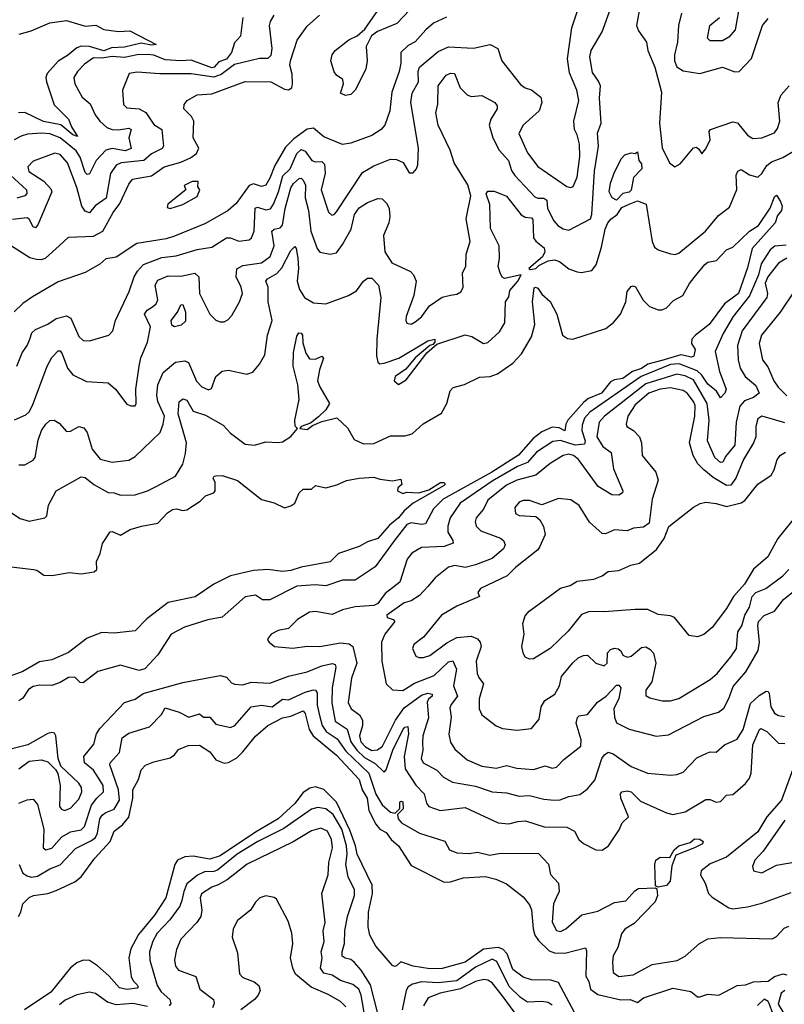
# Model space of a CAD drawing. Extents: x 1690054 to 1842981, y 782881 to 914114.
# Tile 298 of 656: x 1697319 to 1701003, y 902832 to 907574. Entities that reach past the tile are written whole.
import ezdxf

# ---------------------------------------------------------------- set-up
doc = ezdxf.new("R2010")
doc.units = 0

msp = doc.modelspace()

# ---------------------------------------------------------------- linework, layer by layer
at = {"layer": '0CON10XD'}
for points in [[(1699199.2, 907620.8), (1699136.9, 907555), (1699042.7, 907517.3), (1699014.5, 907495.5), (1698988.5, 907445), (1698993.1, 907375), (1698986.7, 907335), (1698936.2, 907235), (1698915, 907214), (1698889.3, 907209.3), (1698865, 907220), (1698878.8, 907265), (1698876.2, 907285), (1698846.1, 907306.1), (1698835, 907322.5), (1698818.6, 907375), (1698824, 907405), (1698838.8, 907425), (1698905, 907477.5), (1698945, 907495.7), (1698981.4, 907528.6), (1699069.6, 907655)], [(1697295, 905646.9), (1697349.5, 905670.5), (1697365, 905684.4), (1697382, 905715), (1697452.3, 905905), (1697475, 905946.7), (1697505, 905979.1), (1697515, 905978.2), (1697524.6, 905965), (1697549.8, 905895), (1697575, 905863.9), (1697641.9, 905831.9), (1697745, 905824), (1697780.8, 905795), (1697835, 905722.5), (1697855, 905713.3), (1697875, 905713.3), (1697881.2, 905725), (1697878.9, 905795), (1697894.5, 905905), (1697903.4, 905945), (1697935, 906021.2), (1697950.4, 906095), (1697921.2, 906155), (1697933.8, 906175), (1697958.5, 906191.5), (1697976.2, 906205), (1697985.3, 906224.7), (1697972.4, 906295), (1697985, 906320), (1698035, 906339.7), (1698095, 906337.8), (1698162.8, 906352.8), (1698182.7, 906335), (1698186.2, 906255), (1698235.5, 906155.5), (1698265, 906125.8), (1698285, 906119.2), (1698305, 906118.8), (1698322.3, 906127.7), (1698340.9, 906149.1), (1698378.1, 906215), (1698393.3, 906255), (1698387.1, 906285), (1698362.2, 906335), (1698365.4, 906374.6), (1698395, 906390.3), (1698485, 906402.1), (1698526.2, 906433.8), (1698545.7, 906485), (1698533.3, 906555), (1698545, 906564.2), (1698575, 906571.7), (1698585.9, 906584.1), (1698597.8, 906665), (1698626.3, 906763.7), (1698639, 906785), (1698665, 906808.6), (1698675, 906809.7), (1698685, 906801.2), (1698696.1, 906776.1), (1698694.3, 906715), (1698711.5, 906655), (1698722.2, 906555), (1698752.4, 906472.4), (1698765, 906454.2), (1698815, 906444.3), (1698845, 906451.4), (1698875, 906490.5), (1698916.7, 906565), (1698933, 906635), (1698955, 906668.2), (1698995, 906693.5), (1699045, 906713.1), (1699065, 906711.4), (1699088.5, 906688.5), (1699099.6, 906665), (1699102.8, 906625), (1699097.2, 906595), (1699072.5, 906535), (1699078.5, 906455), (1699112.8, 906402.8), (1699201.3, 906361.3), (1699216.9, 906345), (1699230, 906315), (1699218, 906245), (1699181.8, 906145), (1699179.4, 906125), (1699185, 906112), (1699205, 906107.1), (1699225, 906118.1), (1699255, 906142.2), (1699293.1, 906195), (1699355, 906237.1), (1699395, 906246.7), (1699425, 906251.9), (1699445, 906262.9), (1699456.3, 906283.7), (1699451.9, 906355), (1699468.6, 906385), (1699469.5, 906445), (1699488.9, 906505), (1699470.4, 906615), (1699492.4, 906725), (1699478.1, 906778.1), (1699412.1, 906885), (1699393.4, 906945), (1699334.6, 907065), (1699323.6, 907125), (1699333.8, 907166.2), (1699335.2, 907255), (1699373.9, 907306.1), (1699395, 907315.9), (1699413.8, 907315), (1699441.5, 907245), (1699475, 907211.1), (1699495, 907203.3), (1699545, 907208.9), (1699608.1, 907175), (1699619.3, 907159.3), (1699619.4, 907145), (1699589.6, 907095), (1699580.8, 907065), (1699598.1, 907005), (1699629.3, 906945), (1699674.1, 906895), (1699688, 906848), (1699704.1, 906824.1), (1699800.8, 906720.8), (1699815, 906713.8), (1699845, 906713.7), (1699858.1, 906705), (1699861.6, 906665), (1699892.7, 906605), (1699912.2, 906582.2), (1699937, 906567), (1699965, 906560), (1700068.4, 906615), (1700075.2, 906635), (1700087.9, 906845), (1700108.4, 906965), (1700102.8, 907027.2), (1700120.4, 907075), (1700112.4, 907195), (1700116.8, 907255), (1700108.2, 907278.3), (1700079.4, 907319.4), (1700065.4, 907395), (1700072.5, 907425), (1700124.6, 907515.4), (1700164.7, 907625.3)], [(1697306.4, 905905), (1697330.7, 905969.3), (1697355.7, 906004.3), (1697367.8, 906035), (1697378.5, 906065), (1697395, 906081.3), (1697455, 906106.7), (1697494.8, 906135.2), (1697545, 906147.5), (1697566.6, 906136.6), (1697605, 906048), (1697625, 906029.2), (1697655, 906027.1), (1697748.8, 906055), (1697768.5, 906075), (1697781.4, 906125), (1697846.8, 906265), (1697871.6, 906335), (1697886.9, 906363.1), (1697915.1, 906394.9), (1698005, 906428), (1698073.3, 906436.7), (1698175, 906466.9), (1698245, 906478.8), (1698315, 906523.4), (1698335, 906522.9), (1698375, 906506.8), (1698425, 906512.9), (1698436.7, 906523.3), (1698448.8, 906555), (1698453.9, 906666.1), (1698465, 906671), (1698505, 906658.3), (1698527.1, 906662.9), (1698542.9, 906685), (1698566, 906745), (1698587.6, 906822.4), (1698622.9, 906855), (1698655, 906929.6), (1698675, 906948.9), (1698695, 906940.4), (1698726.3, 906896.3), (1698745, 906888.6), (1698775, 906890.3), (1698788.5, 906878.5), (1698790.3, 906835), (1698771.4, 906755), (1698806.8, 906646.8), (1698822.4, 906632.4), (1698835, 906635.6), (1698845, 906648.1), (1698971.5, 906838.5), (1699025, 906869.3), (1699105, 906902.5), (1699135, 906901.1), (1699166.1, 906886.1), (1699195, 906836.7), (1699215, 906836.7), (1699231.2, 906855), (1699238, 906875), (1699240, 906955), (1699203.1, 907175), (1699210.7, 907219.3), (1699241.2, 907275), (1699238.3, 907325), (1699245.2, 907344.8), (1699335, 907420.8), (1699385, 907443.2), (1699505, 907436.1), (1699586.1, 907453.9), (1699622.5, 907435), (1699642.5, 907375), (1699732.3, 907262.3), (1699755, 907246.2), (1699785.7, 907235.7), (1699830.3, 907200.3), (1699834.4, 907174.4), (1699822.3, 907135), (1699744.4, 907065.6), (1699724.5, 907025), (1699765, 906933.3), (1699815, 906866.2), (1699955, 906771.1), (1699975, 906765.7), (1699985, 906770), (1700004.2, 906815.8), (1700018, 906915), (1700015.8, 906975), (1700005, 907018.6), (1699992, 907045), (1699988.9, 907085), (1700013.5, 907185), (1700002.8, 907235), (1699968.2, 907318.2), (1699959, 907385), (1699978.7, 907535), (1700015.4, 907645)], [(1700303.4, 907616.6), (1700291.4, 907545), (1700300.3, 907520.3), (1700338.2, 907465), (1700345.4, 907425), (1700378.4, 907345), (1700411.4, 907225), (1700401.8, 907075), (1700415, 906956), (1700450, 906885), (1700475, 906865.8), (1700500.7, 906879.3), (1700565, 906957.1), (1700580.3, 906960.3), (1700590.9, 906950.9)], [(1700787.9, 907652.1), (1700766.7, 907525), (1700735, 907489.1), (1700705, 907471.3), (1700645, 907472.3), (1700632.5, 907485), (1700643.3, 907545), (1700691.1, 907585)], [(1697275, 906488.5), (1697368.7, 906428.7), (1697400.2, 906420.2), (1697425, 906418.5), (1697444.6, 906425.4), (1697509.2, 906485), (1697555, 906525.6), (1697675, 906531.1), (1697720, 906555), (1697770, 906645), (1697802.1, 906687.9), (1697845, 906781.9), (1697863.3, 906805), (1697955, 906822.5), (1698015, 906864.7), (1698095, 906887.5), (1698142.3, 906907.7), (1698170.8, 906929.2), (1698182.2, 906955), (1698154.5, 907005), (1698157.8, 907085), (1698146.9, 907106.9), (1698110, 907145), (1698111.4, 907165), (1698126, 907185), (1698175, 907212.5), (1698245, 907216.1), (1698405, 907275.3), (1698528.8, 907275), (1698595, 907239.6), (1698614.6, 907235.4), (1698630, 907245), (1698633.7, 907265), (1698631.4, 907311.4), (1698620.9, 907355), (1698623.3, 907375), (1698656.2, 907475), (1698705, 907542.5), (1698764.2, 907595.8)], [(1698543.6, 907595), (1698525.5, 907565), (1698521.8, 907545), (1698533.3, 907435), (1698528.5, 907401.5), (1698515, 907387.5), (1698475, 907386.5), (1698355, 907357.6), (1698289.7, 907310.3), (1698255, 907297), (1698145, 907313.3), (1697995, 907313.3), (1697885, 907321.8), (1697846.2, 907315), (1697814.5, 907235), (1697818.9, 907165), (1697835, 907150), (1697895, 907144.8), (1697926.8, 907126.8), (1697965, 907068.7), (1698004.7, 907044.7), (1698012.3, 906965), (1698006.5, 906953.5), (1697955, 906927), (1697917.8, 906895), (1697808, 906885), (1697785, 906873.6), (1697757.2, 906832.8), (1697736.6, 906713.4), (1697682.7, 906677.3), (1697655, 906643.7), (1697635, 906651.7), (1697618.6, 906675), (1697595.2, 906765), (1697549.1, 906885), (1697515, 906924), (1697488.3, 906931.7), (1697385, 906892.4), (1697358.7, 906865), (1697363.1, 906843.1), (1697436, 906796), (1697468.9, 906758.9), (1697473.9, 906745), (1697407.5, 906585), (1697395, 906571.3), (1697385, 906576.2), (1697365, 906613.1), (1697355, 906618.7), (1697285, 906611.2)], [(1699375, 907586), (1699313.4, 907556.6), (1699275.6, 907524.4), (1699225, 907467.1), (1699191, 907449), (1699154.7, 907415.3), (1699155.3, 907365), (1699148.1, 907325), (1699111.9, 907225), (1699101.8, 907135), (1699078.5, 907065), (1699061.4, 907045), (1699015, 907015.5), (1698915, 906979.5), (1698875, 906971.9), (1698785, 907009.1), (1698735, 907051.2), (1698703.7, 907046.3), (1698639.7, 907000.3), (1698599.9, 906960.1), (1698548.8, 906871.2), (1698525, 906810), (1698505, 906777.3), (1698485, 906769.6), (1698445, 906782.4), (1698425, 906775.9), (1698362, 906688), (1698324.4, 906655), (1698215, 906592.6), (1698065, 906531.2), (1698025, 906517.9), (1697884.4, 906495.6), (1697785, 906430.8), (1697735, 906422.5), (1697705, 906395.6), (1697635, 906355.7), (1697505, 906310.6), (1697381.2, 906238.8), (1697335, 906206.2), (1697293.3, 906166.7)], [(1698394.1, 907585), (1698382.7, 907495), (1698355, 907462.5), (1698339.6, 907415), (1698315.9, 907384.1), (1698279, 907371), (1698256.7, 907345), (1698245, 907341.1), (1698145, 907379.4), (1698095, 907375.5), (1698019.8, 907379.8), (1697965, 907402.1), (1697935, 907406.2), (1697885, 907404.1), (1697825, 907392.4), (1697765, 907397.1), (1697715, 907388.8), (1697675, 907390.2), (1697631, 907359), (1697597.2, 907325), (1697580.8, 907295), (1697585.4, 907265), (1697620.4, 907200.4), (1697659.3, 907169.3), (1697683.5, 907115), (1697705.5, 907085), (1697740, 907055), (1697765, 907044.8), (1697795, 907042.7), (1697845, 907050.8), (1697856.9, 907045), (1697845.7, 907005), (1697856.4, 906953.6), (1697827.6, 906942.4), (1697765, 906953.8), (1697735, 906944.8), (1697687.4, 906895), (1697655, 906830.6), (1697645, 906828.9), (1697635, 906837.8), (1697611.3, 906911.3), (1697592.3, 906942.3), (1697515, 907005.2), (1697465, 907023.4), (1697425, 907027.6), (1697357.3, 907022.7), (1697326.6, 907013.4), (1697293.5, 906995)], [(1697316.5, 907503.5), (1697375, 907520.5), (1697465, 907558.3), (1697545, 907570), (1697635, 907542), (1697686.9, 907546.9), (1697725, 907527.3), (1697795, 907517.4), (1697850.5, 907520.5), (1697977.5, 907455), (1697955, 907450.6), (1697905, 907460), (1697825, 907440.8), (1697761.8, 907438.2), (1697724.5, 907424.5), (1697655, 907444.7), (1697615, 907445.8), (1697595, 907438.3), (1697549.3, 907400.7), (1697505, 907374.1), (1697451.1, 907315), (1697445.4, 907295), (1697447.9, 907275), (1697485, 907163.3), (1697554.7, 907095), (1697568.3, 907058.3), (1697598.6, 907011.4), (1697575, 907019.2), (1697517.9, 907067.9), (1697433.8, 907083.8), (1697345, 907126.5), (1697314.1, 907125.9)], [(1700506.9, 907605), (1700493.8, 907546.2), (1700488.6, 907465), (1700474.4, 907405), (1700473.4, 907375), (1700485, 907346.9), (1700515, 907326.7), (1700595, 907314.5), (1700705, 907344.6), (1700765, 907322.5), (1700785.3, 907324.7), (1700845, 907387.1), (1700898.2, 907545), (1700925, 907580)], [(1700590.9, 906950.9), (1700605, 906927.5), (1700625, 906951.2), (1700645.7, 906995), (1700640.8, 907035), (1700646.7, 907045), (1700755, 907081.4), (1700777, 907077), (1700825, 907018.1), (1700850.9, 907000.9), (1700895, 907005.4), (1700955, 907028.9), (1700970.7, 907049.3), (1700981.6, 907085), (1700973, 907175), (1700988.1, 907211.9), (1701026.2, 907255)], [(1697315, 905429.1), (1697345, 905429.4), (1697385, 905451.9), (1697394.7, 905465.3), (1697408.2, 905548.2), (1697424.8, 905595.2), (1697445, 905625.5), (1697465, 905642.9), (1697485, 905644.5), (1697510, 905630), (1697545, 905590.8), (1697565, 905591.2), (1697605, 905614.5), (1697628.1, 905608.1), (1697645.3, 905585.3), (1697668.2, 905505), (1697707.6, 905457.6), (1697765, 905442.1), (1697845, 905452.7), (1697875, 905469.2), (1697995.5, 905585), (1698010.4, 905625), (1698016.7, 905665), (1697984.8, 905735), (1697980, 905765), (1697984.2, 905815), (1698010, 905875), (1698070, 905925), (1698115, 905931.1), (1698132.7, 905922.7), (1698172, 905832), (1698197.1, 905805), (1698228.3, 905791.7), (1698243.2, 905796.8), (1698264.7, 905855.3), (1698295, 905880.9), (1698325, 905885.4), (1698413.3, 905866.7), (1698443.1, 905876.9), (1698475.3, 905914.7), (1698500.6, 905959.4), (1698514, 906055), (1698535.3, 906124.7), (1698516.2, 906215), (1698517, 906285), (1698505.5, 906315), (1698512.5, 906325), (1698558.4, 906351.6), (1698582.1, 906377.9), (1698625, 906461.9), (1698645, 906481.2), (1698651.9, 906471.9), (1698660, 906425), (1698662.3, 906375), (1698655.8, 906315), (1698667.6, 906275), (1698690.8, 906235), (1698735, 906210.4), (1698795, 906204.5), (1698903.8, 906245), (1698941.7, 906268.3), (1698975.4, 906314.6), (1698995, 906328.6), (1699015, 906328.6), (1699047.8, 906295), (1699059.1, 906235), (1699040.3, 906035), (1699038.8, 905955), (1699044.6, 905924.6), (1699055, 905916.9), (1699075, 905918.7), (1699145.7, 905944.3), (1699285, 906027.4), (1699318.8, 906035), (1699318.8, 906021.2), (1699310, 906010), (1699295, 906003.8), (1699225, 905944.4), (1699179.1, 905890.9), (1699128.8, 905855), (1699124.1, 905834.1), (1699145, 905817.5), (1699180.9, 905839.1), (1699280.6, 905969.4), (1699329.5, 906010.5), (1699465, 906055.6), (1699498, 906048), (1699554.2, 906014.2), (1699575, 906018.6), (1699630.1, 906069.9), (1699656.5, 906113.5), (1699660.4, 906215), (1699675, 906238.8), (1699680.6, 906269.4), (1699719, 906315), (1699735.5, 906345), (1699655, 906327.9), (1699643.8, 906333.8), (1699633.9, 906353.9), (1699624.7, 906385), (1699631.3, 906425), (1699629.3, 906485), (1699587.6, 906567.6), (1699584.3, 906684.3), (1699566.9, 906735), (1699575, 906748.6), (1699605, 906747.8), (1699665, 906723.2), (1699735, 906634.2), (1699755, 906621.9), (1699785, 906620), (1699792.1, 906612.1), (1699793.9, 906523.9), (1699805, 906506.7), (1699845.5, 906475.5), (1699849.7, 906455), (1699838.2, 906431.8), (1699772.5, 906375), (1699780.9, 906370.9), (1699805, 906374.8), (1699820, 906390), (1699865, 906411.8), (1699895, 906417), (1699919.4, 906409.4), (1699965, 906374.3), (1700005, 906359.2), (1700025, 906355.8), (1700075, 906366), (1700096.6, 906393.4), (1700121.9, 906478.1), (1700139.4, 906565), (1700152.3, 906595), (1700166.4, 906613.6), (1700197.7, 906635), (1700220.5, 906669.5), (1700254.8, 906684.8), (1700295, 906701.1), (1700337.8, 906685), (1700365.4, 906505.4), (1700377.8, 906477.8), (1700395.5, 906465.5), (1700455, 906445.5), (1700475, 906443.2), (1700495, 906449.1), (1700622.7, 906555), (1700685, 906630.6), (1700739.5, 906670.5), (1700774.6, 906755.4), (1700770.7, 906825), (1700779.5, 906845), (1700795, 906851.5), (1700835, 906826.9), (1700875, 906814.6), (1700895, 906833.6), (1700918.2, 906871.8), (1700940.3, 906889.7), (1700995, 906910.7), (1701055, 906945.3)], [(1700195, 906704.7), (1700172.9, 906715), (1700159.1, 906745), (1700165, 906786.7), (1700185, 906840), (1700218.8, 906905), (1700235, 906922.5), (1700265, 906932.5), (1700285, 906930), (1700295, 906937.5), (1700302.5, 906895), (1700315, 906880), (1700316, 906855), (1700275.9, 906814.1), (1700265, 906752.2), (1700255, 906742.5), (1700225, 906736.7), (1700195, 906704.7)], [(1697275.2, 906825), (1697352.9, 906755), (1697353.6, 906736.4), (1697345, 906726.2), (1697306, 906714)], [(1698045, 906664.4), (1698105, 906683.1), (1698175, 906722), (1698187.5, 906755), (1698178.3, 906768.3), (1698180, 906795), (1698150, 906795), (1698112.5, 906775), (1698120, 906755), (1698033.3, 906685), (1698029.3, 906669.3), (1698045, 906664.4)], [(1697275, 905201.2), (1697322.1, 905172.1), (1697365, 905159.2), (1697440, 905175), (1697450, 905185), (1697458.6, 905235), (1697494.5, 905305), (1697615, 905371.6), (1697635, 905368.6), (1697677.3, 905335), (1697745, 905297.1), (1697775, 905294.5), (1697805, 905283.3), (1697875.4, 905285.4), (1697935, 905303.9), (1697977.3, 905325), (1698070, 905375), (1698105, 905433.3), (1698118.7, 905485), (1698122.5, 905535), (1698082.5, 905675), (1698087.1, 905732.9), (1698105, 905748.1), (1698125, 905741.8), (1698155, 905687.9), (1698215, 905669.4), (1698300.3, 905620.3), (1698335, 905582.5), (1698405, 905529.4), (1698450, 905525), (1698505, 905541.4), (1698565, 905537.1), (1698585, 905540.8), (1698625, 905565.5), (1698657.5, 905605), (1698646.2, 905616.2), (1698644.2, 905644.2), (1698665.6, 905744.4), (1698659.6, 905815), (1698636.2, 905905), (1698638.6, 905971.4), (1698655, 906050), (1698664.4, 906065), (1698675, 906064.3), (1698682.2, 906055), (1698682.8, 906017.2), (1698697.1, 905967.1), (1698715, 905941.1), (1698745, 905938.6), (1698775, 905952.5), (1698783.3, 905943.3), (1698763.1, 905886.9), (1698753.7, 905835), (1698764.7, 905805), (1698811.5, 905725), (1698794.7, 905695), (1698758.6, 905661.4), (1698719.6, 905630.4), (1698675.5, 905615), (1698668.8, 905605), (1698705, 905599.3), (1698730.7, 905619.3), (1698775, 905638.1), (1698846.4, 905656.4), (1698898.3, 905608.3), (1698931.1, 905551.1), (1698975, 905531.4), (1699025, 905532.2), (1699105, 905568.8), (1699175, 905568.8), (1699210.8, 905579.2), (1699263.1, 905626.9), (1699351.3, 905678.7), (1699376.9, 905725), (1699393.1, 905786.9), (1699407.4, 905802.6), (1699462.7, 905817.3), (1699535, 905851.4), (1699585.5, 905855.5), (1699621.7, 905868.3), (1699695, 905919.5), (1699736.4, 905965), (1699785, 906045.6), (1699800.3, 906105), (1699789.3, 906215), (1699797.7, 906282.3), (1699804.2, 906285.8), (1699815, 906281.5), (1699835, 906252.2), (1699875, 906216.9), (1699906.5, 906155), (1699935, 906054), (1699957.9, 906037.9), (1699984.5, 906034.5), (1700143.6, 906086.4), (1700180.6, 906115), (1700213.9, 906156.1), (1700239.6, 906215), (1700246.2, 906265), (1700265, 906288.5), (1700275, 906292.2), (1700286.6, 906286.6), (1700323.2, 906223.2), (1700353.2, 906193.2), (1700395, 906175.7), (1700415, 906175.6), (1700435, 906185.6), (1700468.3, 906221.7), (1700514.2, 906245), (1700546.1, 906303.9), (1700568.2, 906331.8), (1700619.4, 906395), (1700635, 906405.5), (1700675.4, 906414.6), (1700725, 906465.6), (1700755, 906478.6), (1700835, 906554.6), (1700877.8, 906582.2), (1700934.6, 906665.4), (1700955, 906721.2), (1700965, 906728.8), (1700985, 906698), (1700992.7, 906675), (1700988.8, 906655), (1700969.9, 906630.1), (1700959.1, 906595), (1700847.9, 906472.1), (1700825, 906378.8), (1700781.5, 906255), (1700715, 906204.8), (1700640.4, 906105), (1700574.2, 906055), (1700557.5, 906035), (1700555.4, 906015), (1700573.4, 905985), (1700567.3, 905952.7), (1700555, 905948.5), (1700505, 905959.2), (1700412.7, 905932.7), (1700345.8, 905914.2), (1700315, 905893.8), (1700271.1, 905878.9), (1700225, 905845.4), (1700185, 905839.4), (1700165, 905829.6), (1700121.4, 905775), (1700060.3, 905749.7), (1700037.6, 905732.4), (1699960.3, 905645), (1699949.6, 905625), (1699945.7, 905594.3), (1699918.2, 905608.2), (1699885, 905611.9), (1699835, 905588.6), (1699793.2, 905556.8), (1699723.1, 905476.9), (1699593.8, 905395), (1699359.8, 905265), (1699312.2, 905217.8), (1699273.9, 905146.1), (1699255, 905142.7), (1699205, 905149.7), (1699185, 905142.1), (1699123.8, 905063.8), (1699031.7, 904938.3), (1698936.2, 904875), (1698875, 904874.2), (1698795, 904846.3), (1698745, 904851.6), (1698655, 904846), (1698525, 904779.2), (1698489.8, 904779.8), (1698455, 904801.9), (1698405, 904794.4), (1698295, 904695.5), (1698225, 904683.1), (1698112.6, 904647.4), (1698049.2, 904615), (1697985.4, 904514.6), (1697922.9, 904447.1), (1697895, 904440), (1697805, 904464.5), (1697696, 904434), (1697625, 904379.2), (1697611.5, 904381.5), (1697585, 904407.3), (1697555, 904405.9), (1697515, 904381.6), (1697475, 904367.7), (1697415, 904368.7), (1697385, 904362.8), (1697361.8, 904348.2), (1697334, 904306), (1697315, 904292.9)], [(1701011.9, 906488.1), (1700956.5, 906483.5), (1700935.2, 906465), (1700891.7, 906398.3), (1700877.9, 906345), (1700835.5, 906244.5), (1700756.2, 906143.8), (1700707.8, 906062.2), (1700670.4, 905975), (1700690.1, 905880.1), (1700722.4, 905795), (1700716.5, 905775), (1700695, 905752), (1700676.8, 905785), (1700635, 905818.7), (1700605, 905862.2), (1700582.8, 905882.8), (1700495.7, 905915.7), (1700455, 905913.5), (1700313.8, 905855), (1700066.3, 905683.7), (1700039.8, 905655), (1700028.8, 905621.2), (1700026.9, 905595), (1700042.9, 905545), (1700040.7, 905529.3), (1699995.5, 905524.5), (1699925, 905546.4), (1699887.3, 905542.7), (1699809.1, 905490.9), (1699765, 905440.5), (1699718.2, 905421.8), (1699595, 905351.6), (1699441.4, 905245), (1699393.8, 905175), (1699381.6, 905135), (1699382.2, 905105), (1699406.7, 905065), (1699407.9, 905052.1), (1699365, 905037.3), (1699255, 905032.2), (1699208.5, 905005), (1699186.7, 904975), (1699150, 904865), (1699079.7, 904810.3), (1699045, 904761.5), (1699025, 904752.8), (1698935, 904745.3), (1698875, 904730.8), (1698825, 904709.2), (1698745, 904723.3), (1698715, 904720.7), (1698657.5, 904685), (1698615, 904641.5), (1698565, 904631.8), (1698530.8, 904615), (1698515.8, 904595), (1698514, 904585), (1698521.2, 904575)], [(1701015, 906424.4), (1700975, 906400.8), (1700923.9, 906335), (1700910.6, 906305), (1700921.8, 906255), (1700918.8, 906235), (1700800.2, 906075), (1700777.5, 906005), (1700780.5, 905935), (1700790.6, 905895), (1700814.7, 905855), (1700865, 905812.5), (1700881.8, 905775), (1700855, 905754.8), (1700811.5, 905738.5), (1700787.8, 905712.2), (1700770.4, 905635), (1700765.2, 905525), (1700720.1, 905469.9), (1700707.3, 905442.7), (1700695, 905440.4), (1700668.4, 905465), (1700632.5, 905545), (1700641.4, 905645), (1700631.5, 905725), (1700565, 905838.8), (1700525, 905859.1), (1700485, 905866), (1700335, 905819.6), (1700135.8, 905665), (1700110.7, 905635), (1700100.2, 905565), (1700128.2, 905518.3), (1700169.1, 905489.1), (1700180.5, 905410.5), (1700224.2, 905305), (1700224, 905295), (1700205, 905283.5), (1700171.2, 905285), (1700105.8, 905325.8), (1700011.8, 905455), (1699987.7, 905475), (1699965, 905481.4), (1699938.1, 905475), (1699875, 905435.9), (1699805, 905380.8), (1699715, 905356.6), (1699665, 905331.7), (1699575, 905259.3), (1699553.4, 905216.6), (1699517.9, 905175), (1699513.1, 905155), (1699519.1, 905135), (1699541.3, 905111.3), (1699635.9, 905075.9), (1699650.8, 905065), (1699658.1, 905045), (1699650.5, 905025), (1699595, 904978.2), (1699515, 904947.8), (1699465, 904934.7), (1699415, 904944.7), (1699385, 904936.2), (1699320.5, 904885), (1699285.9, 904844.1), (1699245, 904800.8), (1699205, 904775.3), (1699171.8, 904765), (1699088, 904705), (1699090, 904695), (1699118.8, 904685), (1699126.7, 904675), (1699077.8, 904615), (1699061.8, 904575), (1699064.6, 904485), (1699084.5, 904375), (1699115, 904345.4), (1699165, 904343.3), (1699221.7, 904378.3), (1699316.1, 904415), (1699385, 904480.3), (1699406.5, 904486.5), (1699423.2, 904445), (1699409.4, 904365), (1699429, 904315), (1699397.3, 904275), (1699391.3, 904258.7), (1699398.4, 904215), (1699387.2, 904132.8), (1699394.8, 904094.8), (1699415, 904061.2), (1699475, 904009.1), (1699545, 903978.7), (1699615, 903969.1), (1699665, 903981.2), (1699715, 903968.2), (1699795, 903962), (1699850.5, 903979.5), (1699885, 903968.9), (1699905, 903973.3), (1699940, 904010), (1700021.8, 904075), (1700023.9, 904105), (1700000, 904185), (1700006.4, 904213.6), (1700015, 904221.4), (1700055, 904226.9), (1700103.6, 904286.4), (1700145, 904315.3), (1700195, 904369.2), (1700205, 904368), (1700215.8, 904355), (1700205.3, 904305), (1700181.6, 904255), (1700184.3, 904214.3), (1700195, 904187.8), (1700255, 904157.5), (1700385, 904123.8), (1700445, 904129.6), (1700615, 904217.8), (1700685, 904238.2), (1700712.2, 904257.8), (1700735.8, 904304.2), (1700757.1, 904362.9), (1700817.8, 904432.2), (1700877.4, 904535), (1700883.5, 904575), (1700874.8, 904655), (1700878.2, 904675), (1700905, 904703.9), (1700955, 904725.4), (1700998.5, 904781.5), (1701041.3, 904815)], [(1701052.1, 906267.9), (1700982.9, 906165), (1700893.2, 906055), (1700881.5, 906015), (1700896.9, 905935), (1700922.6, 905902.6), (1700952.1, 905835), (1700973.9, 905803.9), (1701015, 905761.5)], [(1698065, 906094), (1698051.8, 906101.8), (1698049.1, 906125), (1698080, 906165), (1698095, 906201.2), (1698105, 906202), (1698117.7, 906165), (1698119, 906121), (1698097.5, 906102.5), (1698065, 906094)], [(1701005, 905631.6), (1700935, 905653.5), (1700895, 905664.5), (1700875, 905651.4), (1700865.3, 905615), (1700865.3, 905565), (1700854.8, 905535.2), (1700806.5, 905455), (1700768.6, 905365), (1700745, 905332.7), (1700725, 905330.9), (1700659.3, 905369.3), (1700615.2, 905405.2), (1700586.5, 905435), (1700564.4, 905474.4), (1700546.5, 905535), (1700571.7, 905665), (1700572.6, 905715), (1700566, 905735), (1700535, 905774.7), (1700515, 905788.6), (1700455, 905800), (1700405, 905794.9), (1700349.7, 905775), (1700285, 905719.4), (1700248.7, 905665), (1700240.9, 905625), (1700244.6, 905614.6), (1700275.9, 905595.9), (1700305.4, 905565), (1700315.4, 905535), (1700318.8, 905475), (1700383.5, 905395), (1700395.4, 905355.4), (1700366.5, 905265), (1700351.1, 905148.9), (1700325, 905129.6), (1700276.7, 905125), (1700245, 905111.8), (1700185, 905117.1), (1700141.7, 905098.3), (1700125, 905098.9), (1700063.8, 905153.8), (1700015, 905234.3), (1699975, 905260.6), (1699915, 905266.9), (1699835, 905237.1), (1699775, 905258.5), (1699745, 905257.3), (1699725, 905249.6), (1699704.5, 905225), (1699707.1, 905195), (1699725, 905186.4), (1699805, 905181.1), (1699824.7, 905164.7), (1699843.1, 905133.1), (1699850.5, 905095), (1699825, 905035.8), (1699815, 905020), (1699707.5, 904935), (1699668.5, 904895), (1699538.8, 904835), (1699526.2, 904815), (1699534, 904795), (1699501.3, 904781.3), (1699425, 904748.4), (1699351.1, 904705), (1699265, 904600), (1699218.8, 904565), (1699212, 904545), (1699228.3, 904508.3), (1699241.4, 904501.4), (1699265, 904501.1), (1699295, 904511.2), (1699377.6, 904572.4), (1699425, 904597.5), (1699495, 904605.2), (1699525, 904592.1), (1699537.9, 904575), (1699542.6, 904555), (1699518.9, 904485), (1699523.2, 904425), (1699530.5, 904405), (1699553.3, 904375), (1699532.9, 904302.9), (1699533.1, 904255), (1699546, 904225), (1699615, 904173.3), (1699645, 904159.4), (1699715, 904152.5), (1699785, 904160), (1699821.4, 904205), (1699831.2, 904265), (1699848.9, 904295), (1699896.7, 904325), (1699919.1, 904365), (1699929.8, 904410.2), (1699983.6, 904476.4), (1700010.5, 904499.5), (1700035, 904510.9), (1700055, 904512.5), (1700095, 904473.8), (1700135, 904461.8), (1700148.7, 904475), (1700151.4, 904525), (1700165, 904541.2), (1700185, 904546.8), (1700203.1, 904543.1), (1700214.7, 904534.7), (1700225, 904513.8), (1700245, 904503.7), (1700265, 904508.8), (1700315, 904550), (1700335, 904553.6), (1700355, 904542.1), (1700372.2, 904522.2), (1700383.8, 904475), (1700364.8, 904385.2), (1700335, 904344.2), (1700335, 904318.6), (1700355, 904307.3), (1700415, 904292.5), (1700455, 904293.8), (1700495, 904304.6), (1700645, 904395.5), (1700678.5, 904425), (1700744.6, 904505), (1700772.7, 904545), (1700779.5, 904625), (1700798.2, 904655), (1700812.2, 904705), (1700835.2, 904745), (1700847.3, 904795), (1700865, 904814.2), (1700913.3, 904835), (1700995.4, 904895), (1701025.3, 904925)], [(1701093.9, 905226.1), (1700971.1, 905075), (1700923.1, 904986.9), (1700855, 904927.5), (1700811.1, 904855), (1700758, 904795), (1700725, 904737.8), (1700655, 904646.7), (1700615, 904612.5), (1700585, 904601.4), (1700545, 904608.6), (1700474.5, 904694.5), (1700455, 904702.2), (1700395, 904708.5), (1700345, 904732.5), (1700285, 904733.5), (1700135, 904721.4), (1700065, 904724.2), (1700025, 904709.2), (1699961.7, 904628.3), (1699875.3, 904544.7), (1699795, 904495.6), (1699775, 904494.4), (1699755, 904503.3), (1699744.3, 904524.3), (1699738.9, 904555), (1699749.7, 904615), (1699742.7, 904665), (1699755, 904703.1), (1699773.5, 904725), (1699924.8, 904835.2), (1699970.8, 904849.2), (1700005, 904870), (1700085, 904878.5), (1700124.6, 904895.4), (1700153.7, 904916.3), (1700205, 904920.4), (1700263.8, 904946.2), (1700305, 904955.5), (1700387.7, 905022.3), (1700424.3, 905075.7), (1700446.8, 905133.2), (1700565, 905225.8), (1700596.7, 905243.3), (1700625, 905249.5), (1700675, 905243.8), (1700725, 905229.7), (1700795, 905246.4), (1700811.8, 905258.2), (1700875, 905337.5), (1700939.3, 905380.7), (1700953.5, 905405), (1700968.1, 905455), (1700985, 905477.1), (1701008.5, 905491.5)], [(1697252.2, 904942.2), (1697386.3, 904926.3), (1697402, 904922), (1697435, 904897.9), (1697475, 904897.3), (1697558.9, 904911.1), (1697615, 904905.5), (1697678.8, 904915), (1697690.8, 904925), (1697690, 904965), (1697707.6, 905002.4), (1697718.3, 905051.7), (1697755, 905106.7), (1697765, 905108.8), (1697805, 905091.2), (1697851.7, 905118.3), (1697906.1, 905133.9), (1697985, 905148.9), (1698030.8, 905199.2), (1698055, 905214.8), (1698075, 905218.2), (1698105, 905210.3), (1698125, 905212.4), (1698188.1, 905255), (1698215, 905280.8), (1698254.4, 905295.6), (1698261.4, 905305), (1698261.1, 905345), (1698251.4, 905365), (1698256.2, 905375), (1698265, 905377.3), (1698295, 905377.9), (1698368, 905355), (1698485, 905262.7), (1698545, 905246.9), (1698595, 905223.3), (1698625, 905231.9), (1698644.5, 905245.5), (1698665.6, 905295), (1698685, 905313.1), (1698725, 905312.5), (1698745, 905330), (1698795, 905319.5), (1698847.2, 905332.8), (1698894.2, 905354.2), (1698955, 905365.5), (1699025, 905371.2), (1699055, 905360), (1699115, 905352.5), (1699155, 905360), (1699160, 905335), (1699141.7, 905318.3), (1699140, 905305), (1699165, 905292.5), (1699185, 905297.5), (1699242.5, 905295), (1699289.8, 905310.2), (1699346.7, 905345), (1699364.4, 905344.4), (1699369.5, 905335), (1699365, 905330.5), (1699214.4, 905245.6), (1699171.5, 905208.5), (1699144.7, 905175), (1699100.6, 905139.4), (1699045, 905074.3), (1698995, 905058.8), (1698955, 905036.1), (1698855, 905003.4), (1698815, 904963.4), (1698675, 904937), (1698625, 904920.9), (1698585, 904916.8), (1698515, 904926.4), (1698445, 904920.8), (1698335, 904895.9), (1698254.2, 904855.8), (1698165, 904794), (1698035, 904767.2), (1697931.4, 904688.6), (1697875, 904630), (1697775, 904618.8), (1697715, 904622.7), (1697644.2, 904595.8), (1697555, 904526.5), (1697475, 904491.1), (1697415, 904480.7), (1697335, 904435.2), (1697167.2, 904372.8)], [(1698521.2, 904575), (1698547.5, 904555), (1698635, 904546.4), (1698705, 904556), (1698765, 904554.1), (1698865, 904573.1), (1698907.3, 904567.3), (1698924.5, 904555), (1698942.8, 904475), (1698917.9, 904402.1), (1698902.5, 904285), (1698916.2, 904255), (1698956.3, 904226.3), (1698970.5, 904200.5), (1698971.4, 904175), (1698955.7, 904125), (1698962.5, 904095), (1698985, 904071), (1699015, 904054.6), (1699043.1, 904056.9), (1699066.7, 904075), (1699130.1, 904199.9), (1699170.9, 904259.1), (1699255, 904320.6), (1699285, 904329.4), (1699306.7, 904325), (1699306.4, 904315), (1699288.7, 904301.3), (1699283, 904287), (1699288.3, 904211.7), (1699261.9, 904125), (1699260.4, 904090.4), (1699261.8, 904055), (1699253.8, 904015), (1699262.3, 903995), (1699329, 903959), (1699360.9, 903925), (1699405, 903901.2), (1699515, 903881.8), (1699594.8, 903854.8), (1699665, 903850.7), (1699725, 903834), (1699775, 903836.8), (1699845, 903819.7), (1699895, 903815.2), (1699923, 903817), (1699965, 903833.1), (1700017.3, 903842.7), (1700052.7, 903867.3), (1700089.5, 903910.5), (1700123.4, 904015), (1700136.2, 904033.8), (1700155, 904046.4), (1700177.9, 904037.9), (1700265, 903976.9), (1700344, 903945), (1700455, 903935.6), (1700485, 903938.5), (1700515, 903950), (1700580.6, 904019.4), (1700629.6, 904040.4), (1700645, 904046.9), (1700675, 904045.6), (1700715, 904080.8), (1700775, 904108.2), (1700805, 904155.6), (1700840.1, 904279.9), (1700881.2, 904318.8), (1700915, 904339.4), (1700925, 904338), (1700929.2, 904329.2), (1700937.5, 904265), (1700955, 904233.8), (1700975, 904222), (1701003, 904217)], [(1697703.9, 903913.9), (1697675, 903958.8), (1697631.3, 903995), (1697628.6, 904025), (1697677.3, 904085), (1697689.3, 904135), (1697705, 904160.4), (1697825, 904284.6), (1697875, 904301.1), (1697915, 904328.3), (1698105, 904380.7), (1698285.3, 904415.3), (1698315, 904407.9), (1698340.4, 904380.4), (1698355, 904372.9), (1698395, 904369.5), (1698435, 904383.2), (1698525, 904378.3), (1698615, 904412.1), (1698705, 904433.6), (1698775, 904462.4), (1698825, 904472.5), (1698838.7, 904468.7), (1698842.7, 904455), (1698824.8, 904355), (1698822.8, 904282.8), (1698839.8, 904195), (1698896.3, 904156.3), (1698914, 904095), (1698942.8, 904055), (1698980.1, 904020.1), (1699031.4, 903991.4), (1699075, 903950), (1699085, 903960.8), (1699116.6, 904055), (1699165, 904154.1), (1699175, 904166.9), (1699188.8, 904168.8), (1699192.6, 904135), (1699171.4, 904025), (1699176.9, 903965), (1699227.7, 903887.7), (1699268.2, 903845), (1699279.8, 903799.8), (1699290.8, 903785), (1699345, 903764.7), (1699465, 903779.1), (1699625, 903706.4), (1699675, 903700), (1699718.7, 903711.3), (1699755.3, 903715.3), (1699846.7, 903686.7), (1699955, 903684.5), (1699991.4, 903665), (1700013.1, 903625), (1700035, 903605.6), (1700095, 903575.7), (1700125, 903574.3), (1700155.4, 903594.6), (1700207.9, 903672.1), (1700221.1, 903705), (1700251.4, 903735), (1700215.8, 903825), (1700214.2, 903845), (1700219.4, 903855), (1700245, 903859.3), (1700264.7, 903854.7), (1700310.1, 903810.1), (1700435, 903753.3), (1700465, 903745.4), (1700525, 903758.4), (1700625, 903817.5), (1700645, 903818), (1700675, 903805.3), (1700695, 903807.7), (1700725, 903838.8), (1700755, 903842.5), (1700765, 903849.5), (1700815.5, 903895), (1700835, 903921.4), (1700843.3, 903945), (1700851.6, 904081.6), (1700883.2, 904155), (1700890.2, 904159.8), (1700918.5, 904145), (1700975, 904090), (1701005, 904087.8)], [(1697316.8, 903505), (1697335, 903463.9), (1697355, 903449.7), (1697375, 903444.7), (1697405, 903449.5), (1697465, 903484.7), (1697515, 903503.4), (1697588.1, 903581.9), (1697665, 903619.8), (1697684.6, 903635.4), (1697694.6, 903655.4), (1697705.6, 903725), (1697716.9, 903743.1), (1697734.5, 903755.5), (1697775, 903771.3), (1697799.5, 903815), (1697796.2, 903865), (1697753.3, 903985), (1697755.6, 903995), (1697799.8, 904045), (1697812.9, 904115), (1697845, 904136.9), (1697945, 904168.5), (1698003.3, 904226.7), (1698020.5, 904259.5), (1698088.5, 904238.5), (1698135, 904214.7), (1698185, 904230.6), (1698205, 904214.5), (1698235, 904213.8), (1698265, 904180.7), (1698335, 904164.6), (1698355.2, 904174.8), (1698435.3, 904264.7), (1698485, 904271.6), (1698535, 904264.3), (1698585, 904300.9), (1698615, 904298.1), (1698695, 904335.2), (1698735, 904346.8), (1698745, 904344.5), (1698752.5, 904332.5), (1698752.8, 904272.8), (1698765.8, 904215.8)], [(1697313.1, 903255), (1697325.2, 903274.8), (1697334.7, 903315), (1697365, 903346.3), (1697386.4, 903356.4), (1697454.4, 903365.6), (1697495, 903379.2), (1697585, 903420.8), (1697616.2, 903445), (1697681.5, 903535), (1697755.6, 903615), (1697774.5, 903665.5), (1697815, 903696.1), (1697845, 903732.7), (1697864.8, 903825), (1697865, 903864), (1697891.5, 903915), (1697905, 903961.2), (1697925, 903982.9), (1697965, 903999.4), (1698045, 904017.9), (1698065, 904032.5), (1698085, 904059.1), (1698131.8, 904078.2), (1698185, 904080.4), (1698235, 904046.9), (1698265, 904008.9), (1698305, 903992.5), (1698325, 903996.7), (1698365, 904018.1), (1698395, 904047.9), (1698455, 904123.1), (1698514.9, 904175.1), (1698585, 904211.6), (1698625, 904220), (1698685, 904244.6), (1698695, 904232), (1698714.5, 904155), (1698732.9, 904125), (1698845, 904031.5), (1698954.7, 903915), (1698968.5, 903865), (1698994, 903825), (1699001.3, 903765), (1699035, 903699.5), (1699055, 903674.6), (1699085, 903658.5), (1699108.8, 903625), (1699145, 903594.6), (1699205, 903499.5), (1699365, 903420.4), (1699395, 903421.5), (1699455, 903440), (1699563.5, 903446.5), (1699613.3, 903435), (1699665, 903412.5), (1699745, 903350), (1699775, 903311.2), (1699785, 903286.7), (1699792.2, 903195), (1699800.7, 903165), (1699818.9, 903138.9), (1699869.4, 903089.4), (1699895, 903079.2), (1699945, 903078.6), (1700045, 903103.3), (1700049.4, 903089.4), (1700047.1, 902967.1), (1700060.9, 902940.9), (1700069.6, 902905), (1700105, 902879.2), (1700215, 902853.6), (1700260, 902855), (1700295, 902840), (1700325, 902862.9), (1700465, 902910), (1700552.5, 902892.5), (1700585, 902867.5), (1700595, 902867.5), (1700635, 902881.2), (1700687.5, 902875), (1700775, 902922.5), (1700815, 902924.6), (1700855, 902939.6), (1700925, 902942.4), (1700955, 902965.2), (1700997.7, 902977.7), (1701015, 902973.8)], [(1698765.8, 904215.8), (1698777.2, 904175), (1698796, 904145), (1698849.5, 904109.5), (1698890, 904050), (1699001.6, 903945), (1699035, 903843.2), (1699065, 903792.4), (1699105, 903756.2), (1699127.5, 903752.5), (1699150, 903775), (1699150, 903805), (1699155, 903810), (1699165, 903807.5), (1699167, 903773), (1699140, 903745), (1699142.5, 903725), (1699158, 903705), (1699245, 903656.6), (1699366.7, 903616.7), (1699390.6, 903575), (1699425, 903560.9), (1699485, 903557.9), (1699525, 903564.5), (1699585, 903549.6), (1699635, 903558.8), (1699818.1, 903558.1), (1699866.4, 903506.4), (1699876.2, 903456.2), (1699915.4, 903415.4), (1699918.8, 903375), (1699904, 903345), (1699891.2, 903315), (1699885, 903227.5), (1699905, 903187.5), (1699925, 903182.5), (1699950.6, 903195), (1700027.8, 903262.2), (1700105, 903280.6), (1700185, 903321.6), (1700239.3, 903330.7), (1700282.3, 903377.7), (1700300.6, 903389.4), (1700383, 903393), (1700388.3, 903388.3), (1700392, 903355), (1700380.4, 903325), (1700279.3, 903220.7), (1700235, 903193.6), (1700218.3, 903171.7), (1700200.2, 903105), (1700178.1, 903065), (1700175.2, 903035), (1700178.1, 902985), (1700205, 902965.2), (1700275, 902973.3), (1700366.6, 903023.4), (1700487.2, 903042.8), (1700525, 903063.5), (1700593.8, 903125), (1700635, 903147.5), (1700695, 903154), (1700945, 903147.5), (1700965, 903158.9), (1701001.3, 903198.7), (1701025, 903207.3)], [(1697535, 903764.6), (1697565, 903775.5), (1697605, 903820), (1697618.2, 903855), (1697617.3, 903875), (1697605, 903896.5), (1697518.3, 903978.3), (1697505.5, 904015), (1697493.8, 904125), (1697487.7, 904137.7), (1697475, 904141.2), (1697455, 904136), (1697359.1, 904080.9), (1697225, 904046.9)], [(1697315, 903965.8), (1697365, 904002.9), (1697425, 904008.6), (1697455, 904000), (1697492.2, 903962.2), (1697502.5, 903942.5), (1697514.7, 903885), (1697511.2, 903785), (1697521.1, 903771.1), (1697535, 903764.6)], [(1701055, 903993.8), (1700988.4, 903815), (1700919.1, 903735), (1700875, 903663), (1700725, 903540), (1700645, 903508.2), (1700601.9, 903475), (1700599.4, 903455), (1700621.8, 903415), (1700637.1, 903365), (1700655, 903347.5), (1700735, 903296.5), (1700755, 903291.6), (1700825, 903300.9), (1700895, 903318.9), (1701035, 903370)], [(1697315, 903800), (1697355, 903817.1), (1697385, 903819.5), (1697405, 903794), (1697435.8, 903675), (1697432.2, 903585), (1697445.6, 903575.6), (1697475, 903584.1), (1697522.4, 903637.6), (1697565, 903661.9), (1697615, 903671.1), (1697632.3, 903687.7), (1697665, 903790), (1697690.7, 903825), (1697723.6, 903855), (1697720.9, 903885), (1697703.9, 903913.9)], [(1699992.7, 902792.7), (1699915, 902936.2), (1699878, 902948), (1699785, 902949.4), (1699745, 902962.9), (1699695, 902998.5), (1699667.9, 903075), (1699646.5, 903096.5), (1699625, 903104.9), (1699553.5, 903096.5), (1699465, 903034.2), (1699355.2, 903004.8), (1699295, 903002.8), (1699214.6, 903014.6), (1699155, 903036), (1699135, 903017.5), (1699125, 903014), (1699115, 903018.6), (1699035, 903112), (1699006.4, 903165), (1698998.7, 903205), (1698999.1, 903275), (1699018.3, 903365), (1699016.9, 903405), (1698944.5, 903555), (1698937.8, 903595), (1698910.1, 903670.1), (1698845, 903805.2), (1698785, 903866.1), (1698745, 903879.3), (1698716.8, 903873.2), (1698685, 903851.3), (1698645, 903799), (1698564.8, 903725), (1698455, 903660.6), (1698285, 903546.8), (1698235, 903531.3), (1698155.6, 903544.4), (1698115, 903541.9), (1698080, 903525), (1698067.1, 903505), (1698023.9, 903345), (1697969.2, 903260.8), (1697892.4, 903167.6), (1697855, 903099.5), (1697845.6, 903055), (1697856.8, 902965), (1697865.4, 902945), (1697886.1, 902925), (1697890, 902915), (1697885, 902909.6), (1697835, 902903.5), (1697800.9, 902910.9), (1697749, 902969), (1697695, 903016.6), (1697655, 903041.8), (1697625, 903044.7), (1697595, 903031.8), (1697565, 903007.2), (1697469.2, 902890.8), (1697342.7, 902805)], [(1699045, 902786.7), (1699008.8, 902925), (1698965, 902996), (1698930.9, 903035), (1698915, 903047.3), (1698886.6, 903053.4), (1698872.7, 903062.7), (1698872.2, 903085), (1698884.7, 903125), (1698886.5, 903185), (1698897.8, 903255), (1698933.1, 903355), (1698932.3, 903382.3), (1698901.9, 903445), (1698890.4, 903505), (1698896.6, 903555), (1698893.8, 903595), (1698871, 903675), (1698830.2, 903745), (1698795, 903773), (1698755, 903780), (1698725, 903771.6), (1698591.7, 903678.3), (1698467.1, 903615), (1698367.3, 903555), (1698272.7, 903477.3), (1698255, 903470.9), (1698210, 903470), (1698176.3, 903453.7), (1698125, 903411.5), (1698109.8, 903375), (1698100.8, 903330.8), (1698091, 903305), (1698042, 903238), (1697981.3, 903175), (1697960.5, 903135), (1697944.7, 903085), (1697946, 903044), (1697981.8, 902921.8), (1698001.1, 902891.1), (1698042, 902855), (1698048, 902835), (1698040, 902825)], [(1701005, 903718.9), (1700900.5, 903569.5), (1700861.1, 903525), (1700850, 903495), (1700855, 903474), (1700895, 903464.4), (1700965, 903502.2), (1701105, 903525.3)], [(1698985.2, 902755), (1698965.2, 902875), (1698953.6, 902905), (1698925, 902926.6), (1698865, 902946), (1698825, 902971.4), (1698785, 902982.1), (1698768.9, 903005), (1698775.9, 903055), (1698771.7, 903085), (1698786.1, 903133.9), (1698781.6, 903185), (1698791.8, 903225), (1698774.6, 903365), (1698806.2, 903455), (1698808.3, 903515), (1698825.7, 903585), (1698821.2, 903625), (1698802.7, 903665), (1698769.5, 903679.5), (1698725, 903667.8), (1698636.5, 903613.5), (1698415, 903505.8), (1698318.8, 903431.2), (1698275, 903407.6), (1698245, 903396.5), (1698195, 903364.3), (1698189.6, 903345), (1698197.6, 903285), (1698192, 903255), (1698172.3, 903225), (1698095.8, 903145), (1698074.7, 903095), (1698065.9, 903045), (1698070.8, 903015), (1698085, 902996.5), (1698168.2, 902965), (1698186.7, 902905), (1698253.3, 902855), (1698257.1, 902835), (1698247.7, 902815)], [(1700395.8, 903395.8), (1700381.7, 903401.7), (1700379.2, 903505), (1700384.4, 903525.6), (1700405, 903540), (1700451.4, 903538.6), (1700472.2, 903575), (1700494.4, 903595), (1700548.5, 903611.5), (1700570.8, 903629.2), (1700595, 903626.2), (1700612.5, 903615), (1700609.2, 903605), (1700570.6, 903585), (1700480.4, 903549.6), (1700461.3, 903498.7), (1700452.5, 903425), (1700435, 903403.5), (1700395.8, 903395.8)], [(1698889.9, 902819.9), (1698865.5, 902845.5), (1698805, 902879), (1698723.5, 902913.5), (1698647.3, 902977.3), (1698634.5, 903005), (1698623.6, 903055), (1698636, 903124), (1698630.4, 903175), (1698612.4, 903232.4), (1698557.3, 903337.3), (1698545, 903346.2), (1698505, 903353.8), (1698475.9, 903344.1), (1698455, 903323.8), (1698430.8, 903285), (1698368.9, 903235), (1698348.1, 903195), (1698342.5, 903155), (1698368.7, 903078.7), (1698378.3, 902978.3), (1698395, 902960), (1698449.7, 902939.7), (1698471.4, 902921.4), (1698477.5, 902897.5), (1698468.2, 902875), (1698450, 902855), (1698384.6, 902805.4)], [(1699885, 902826.9), (1699865, 902840.7), (1699835.2, 902845.2), (1699765, 902841.7), (1699732.1, 902865), (1699676.8, 902916.8), (1699617.3, 903037.3), (1699595, 903049.6), (1699515, 903010.5), (1699425, 902945.4), (1699335, 902935.4), (1699255, 902940.4), (1699210.9, 902929.1), (1699191.6, 902915), (1699181.6, 902898.4), (1699162, 902805)], [(1699724.1, 902764.1), (1699644.1, 902874.1), (1699595, 902934.7), (1699575, 902948.4), (1699555, 902951.4), (1699515, 902941), (1699443.4, 902906.6), (1699344.4, 902885), (1699287, 902863), (1699265.3, 902824.7)], [(1697935, 902820.6), (1697865, 902835.3), (1697785, 902828.8), (1697742.3, 902842.3), (1697685, 902883.8), (1697655, 902890.8), (1697595, 902877.8), (1697538.8, 902851.2), (1697510.8, 902829.2)], [(1701005, 902897.3), (1700986.9, 902885), (1700972.4, 902832.4), (1701008.8, 902775)], [(1700946.9, 902786.9), (1700929.6, 902835), (1700925, 902845.6), (1700905, 902856.9), (1700873.9, 902826.1)]]:
    msp.add_lwpolyline(points, dxfattribs=at)

doc.saveas('drawing.dxf')
